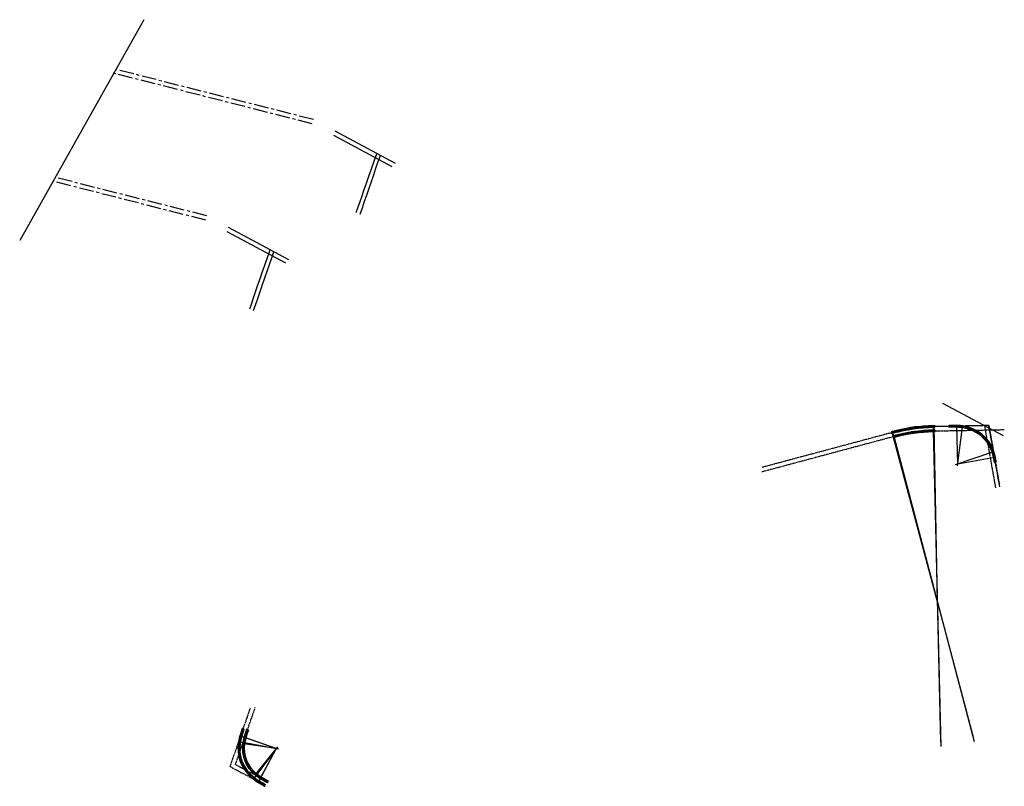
# Model space of a CAD drawing. Header units: millimetres. Extents: x 96940 to 101272, y 432237 to 434659.
# Tile 389 of 398: x 98434 to 99183, y 432237 to 432820. Entities that reach past the tile are written whole.
import ezdxf

# ---------------------------------------------------------------- set-up
doc = ezdxf.new("R2010")
doc.units = ezdxf.units.MM
for name, pattern in [('ACAD_ISO02W100', [15, 12, -3]), ('ACAD_ISO10W100', [18, 12, -3, 0, -3]), ('CENTER', [35.225022, 22.015639, -4.403128, 4.403128, -4.403128])]:
    doc.linetypes.add(name, pattern=pattern)
for name, color, linetype in [('As', 2, 'ACAD_ISO02W100'), ('R_BN_T_N_Constructielijn', 7, 'Continuous'), ('R_BN_T_N_Hartspoor', 1, 'CENTER'), ('R_BN_T_N_HOOGTELIJN', 7, 'Continuous'), ('R_BN_T_N_Spoor', 3, 'Continuous')]:
    doc.layers.add(name, color=color, linetype=linetype)

msp = doc.modelspace()

# ---------------------------------------------------------------- hatches: boundary and pattern name
at = {"layer": 'R_BN_T_N_Spoor'}
h = msp.add_hatch(color=256, dxfattribs=at)
edge = h.paths.add_edge_path()
edge.add_line((99148.18178, 432510.29099), (99141.1831, 432510.1554))
edge.add_arc((99143.10625, 432410.9256), 99.24843, 87.06586844, 91.11030159, ccw=False)
edge.add_line((99148.18657, 432510.04392), (99148.18178, 432510.29099))
edge = h.paths.add_edge_path()
edge.add_line((99148.15398, 432511.72572), (99148.1587, 432511.48215))
edge.add_arc((99143.10619, 432410.95042), 100.65862, 87.12285813, 91.11053746)
edge.add_line((99141.1553, 432511.59013), (99148.15398, 432511.72572))
h = msp.add_hatch(color=1, dxfattribs=at)
edge = h.paths.add_edge_path()
edge.add_line((98602.53375, 432273.63584), (98604.82676, 432280.24962))
edge.add_arc((98698.59904, 432247.73794), 99.24843, 160.87811584, 164.92254898)
edge.add_line((98602.76723, 432273.55489), (98602.53375, 432273.63584))
edge = h.paths.add_edge_path()
edge.add_line((98601.17792, 432274.10591), (98601.4081, 432274.02611))
edge.add_arc((98698.57546, 432247.74567), 100.65862, 160.87787997, 164.86555929, ccw=False)
edge.add_line((98603.47093, 432280.71969), (98601.17792, 432274.10591))
h = msp.add_hatch(color=1, dxfattribs=at)
edge = h.paths.add_edge_path()
edge.add_line((98605.87096, 432273.13728), (98608.16906, 432279.7493))
edge.add_arc((98701.91631, 432247.16551), 99.24843, 160.83405358, 164.87848672)
edge.add_line((98606.10439, 432273.05616), (98605.87096, 432273.13728))
edge = h.paths.add_edge_path()
edge.add_line((98604.5155, 432273.60839), (98604.74562, 432273.52841))
edge.add_arc((98701.89274, 432247.17326), 100.65862, 160.83381771, 164.82149703, ccw=False)
edge.add_line((98606.8136, 432280.22041), (98604.5155, 432273.60839))
h = msp.add_hatch(color=1, dxfattribs=at)
edge = h.paths.add_edge_path()
edge.add_line((98614.93744, 432241.92609), (98621.10938, 432238.62349))
edge.add_arc((98667.9343, 432326.13165), 99.24843, 237.80468661, 241.84911975, ccw=False)
edge.add_line((98615.05403, 432242.14398), (98614.93744, 432241.92609))
edge = h.paths.add_edge_path()
edge.add_line((98614.26041, 432240.66084), (98614.37535, 432240.87564))
edge.add_arc((98667.92222, 432326.10997), 100.65862, 237.86167631, 241.84935563)
edge.add_line((98620.43234, 432237.35824), (98614.26041, 432240.66084))
h = msp.add_hatch(color=1, dxfattribs=at)
edge = h.paths.add_edge_path()
edge.add_line((98617.03932, 432244.55601), (98623.21148, 432241.25381))
edge.add_arc((98670.03064, 432328.76504), 99.24843, 237.80845285, 241.85288599, ccw=False)
edge.add_line((98617.1559, 432244.7739), (98617.03932, 432244.55601))
edge = h.paths.add_edge_path()
edge.add_line((98616.36237, 432243.29071), (98616.4773, 432243.50552))
edge.add_arc((98670.01857, 432328.74337), 100.65862, 237.86544254, 241.85312186)
edge.add_line((98622.53453, 432239.98852), (98616.36237, 432243.29071))

# ---------------------------------------------------------------- linework, layer by layer
for p, q in [((98528.66538, 432820.07138), (98434.35212, 432652.04666)), ((98672.83853, 432732.23611), (98717.35385, 432708.41598)), ((98720.01975, 432710.7435), (98674.14479, 432735.28731)), ((98639.00205, 432637.50698), (98593.12708, 432662.05078)), ((98591.82083, 432658.99959), (98636.33615, 432635.17945)), ((99182.05862, 432503.69207), (99136.18365, 432528.23588))]:
    msp.add_line(p, q)
at = {"layer": 'As'}
for points in [[(98705.63834, 432718.43778, 0), (98705.25677, 432717.33804, 0), (98703.48369, 432712.20609, 0), (98701.49698, 432706.47953, 0), (98699.53044, 432700.83293, 0), (98697.66671, 432695.42788, 0), (98695.9964, 432690.6172, 0), (98694.13159, 432685.23756, 0), (98692.82347, 432681.4607, 0), (98691.22776, 432676.85232, 0), (98689.93641, 432673.13002, 0)], [(98693.1158, 432672.19525, 0), (98694.80771, 432677.08016, 0), (98696.56689, 432682.15018, 0), (98698.11108, 432686.60962, 0), (98699.9233, 432691.83357, 0), (98701.68694, 432696.92189, 0), (98703.48104, 432702.10607, 0), (98705.19009, 432707.05137, 0), (98706.95493, 432712.15572, 0), (98708.58562, 432716.86094, 0)], [(98624.62063, 432645.20125, 0), (98624.23906, 432644.10152, 0), (98622.46599, 432638.96956, 0), (98620.47927, 432633.243, 0), (98618.51274, 432627.5964, 0), (98616.64901, 432622.19136, 0), (98614.9787, 432617.38068, 0), (98613.11389, 432612.00104, 0), (98611.80577, 432608.22418, 0), (98610.21006, 432603.6158, 0), (98608.91871, 432599.89349, 0)], [(98612.0981, 432598.95873, 0), (98613.79, 432603.84363, 0), (98615.54919, 432608.91365, 0), (98617.09338, 432613.3731, 0), (98618.9056, 432618.59704, 0), (98620.66924, 432623.68537, 0), (98622.46334, 432628.86954, 0), (98624.17239, 432633.81484, 0), (98625.93723, 432638.91919, 0), (98627.56792, 432643.62441, 0)]]:
    msp.add_polyline3d(points, dxfattribs=at)
at = {"layer": 'R_BN_T_N_Constructielijn'}
for p, q in [((99128.96777, 432511.45192), (99128.97247, 432511.25198)), ((99129.97094, 432511.47345), (99129.97482, 432511.27349)), ((99149.11347, 432511.52615), (99149.09985, 432511.32661)), ((99151.15432, 432511.32475), (99151.12827, 432511.12646)), ((99096.98578, 432506.80582), (99097.03754, 432506.61263)), ((99097.17147, 432506.11276), (99097.19735, 432506.01617)), ((99097.40891, 432505.22652), (99097.35715, 432505.41971)), ((99097.80083, 432503.6078), (99097.85259, 432503.41461)), ((99097.95554, 432507.06348), (99098.0065, 432506.87007)), ((99098.13834, 432506.36965), (99098.16382, 432506.27295)), ((99098.37209, 432505.48243), (99098.32114, 432505.67583)), ((99098.77059, 432503.86545), (99098.82154, 432503.67205)), ((99128.98465, 432510.73462), (99128.98701, 432510.63465)), ((99129.00625, 432509.81738), (99129.00154, 432510.01732)), ((99129.02834, 432508.14613), (99129.03304, 432507.94618)), ((99129.04518, 432507.42882), (99129.04753, 432507.32885)), ((99129.06672, 432506.51158), (99129.06202, 432506.71152)), ((99129.98484, 432510.75609), (99129.98678, 432510.6561)), ((99130.00261, 432509.83876), (99129.99874, 432510.03872)), ((99130.03152, 432508.16759), (99130.03538, 432507.96762)), ((99130.04537, 432507.45022), (99130.0473, 432507.35024)), ((99130.06308, 432506.53289), (99130.05922, 432506.73285)), ((99149.00217, 432509.89494), (99149.01578, 432510.09447)), ((99149.06463, 432510.81031), (99149.05782, 432510.71054)), ((99150.94135, 432509.70368), (99150.9674, 432509.90198)), ((99151.06086, 432510.61337), (99151.04783, 432510.51422)), ((99097.98651, 432502.91474), (99098.01239, 432502.81815)), ((99098.22396, 432502.0285), (99098.1722, 432502.22169)), ((99098.95338, 432503.17163), (99098.97886, 432503.07493)), ((99099.18713, 432502.28441), (99099.13618, 432502.47781)), ((99173.37664, 432491.29615), (99173.56602, 432491.36043)), ((99174.24545, 432491.59105), (99174.15076, 432491.55891)), ((99174.92488, 432491.82166), (99174.73549, 432491.75738)), ((99175.17073, 432483.63376), (99175.3676, 432483.66902)), ((99176.07386, 432483.79551), (99175.97543, 432483.77788)), ((99176.78012, 432483.922), (99176.58326, 432483.88674))]:
    msp.add_line(p, q, dxfattribs=at)
at = {"layer": 'R_BN_T_N_Constructielijn', "color": 1}
for p, q in [((98601.07104, 432273.13173), (98601.265, 432273.08298)), ((98601.7669, 432272.95684), (98601.86388, 432272.93247)), ((98602.65672, 432272.7332), (98602.46275, 432272.78195)), ((98604.40787, 432272.6343), (98604.6018, 432272.5854)), ((98605.10359, 432272.45887), (98605.20055, 432272.43442)), ((98605.99324, 432272.23455), (98605.79931, 432272.28345)), ((98600.63151, 432271.12863), (98600.82814, 432271.09209)), ((98601.33693, 432270.99754), (98601.43525, 432270.97927)), ((98602.23899, 432270.82991), (98602.04236, 432270.86645)), ((98603.79676, 432269.61506), (98603.9946, 432269.58577)), ((98604.50652, 432269.50997), (98604.60544, 432269.49532)), ((98605.41412, 432269.37558), (98605.21628, 432269.40487)), ((98611.83891, 432242.47719), (98611.95856, 432242.63745)), ((98612.26816, 432243.05212), (98612.32799, 432243.13225)), ((98612.81707, 432243.78731), (98612.69741, 432243.62705)), ((98613.1266, 432245.73879), (98613.25217, 432245.89446)), ((98613.5209, 432241.30394), (98613.63031, 432241.47136)), ((98613.57707, 432246.29725), (98613.63986, 432246.37509)), ((98613.91341, 432241.90456), (98613.96811, 432241.98827)), ((98614.15311, 432247.01139), (98614.02754, 432246.85572)), ((98614.41532, 432242.67261), (98614.30591, 432242.50519)), ((98615.62283, 432243.93377), (98615.73223, 432244.10119)), ((98616.0153, 432244.53441), (98616.06999, 432244.61813)), ((98616.51716, 432245.30249), (98616.40776, 432245.13506))]:
    msp.add_line(p, q, dxfattribs=at)
at = {"layer": 'R_BN_T_N_Hartspoor', "ltscale": 0.5}
for p, q in [((98657.58216, 432744.1179), (98507.44817, 432782.27165)), ((98656.76936, 432740.91956), (98505.77557, 432779.29181)), ((98576.56446, 432670.88137), (98461.35785, 432700.15898)), ((98575.75166, 432667.68303), (98459.68525, 432697.17914))]:
    msp.add_line(p, q, dxfattribs=at)
at = {"layer": 'R_BN_T_N_Hartspoor', "ltscale": 0.05}
for p, q in [((99141.1692, 432510.87276), (99113.30949, 432510.33298)), ((99171.01907, 432511.4511), (99148.16788, 432511.00836)), ((99171.01907, 432511.4511), (99178.89806, 432467.45973)), ((99113.75377, 432507.03563), (98998.3788, 432476.124)), ((99113.30949, 432510.33298), (98998.38168, 432479.54117)), ((99113.75377, 432507.03563), (99182.7962, 432508.36877)), ((98604.14884, 432280.48466), (98609.68696, 432296.45836)), ((98607.49133, 432279.98486), (98613.38865, 432296.95247)), ((98594.32281, 432252.14321), (98601.85583, 432273.87088)), ((98594.32281, 432252.14321), (98614.59892, 432241.29347))]:
    msp.add_line(p, q, dxfattribs=at)
at = {"layer": 'R_BN_T_N_Hartspoor'}
for p, q in [((99141.16994, 432510.87278), (99140.86999, 432510.86696)), ((99145.10452, 432510.91965), (99145.1156, 432510.91909))]:
    msp.add_line(p, q, dxfattribs=at)
at = {"layer": 'R_BN_T_N_Hartspoor', "linetype": 'ACAD_ISO10W100'}
for p, q in [((99141.1692, 432510.87276), (99148.16788, 432511.00836)), ((99148.20196, 432510.76157), (99144.68754, 432510.94089))]:
    msp.add_line(p, q, dxfattribs=at)
at = {"layer": 'R_BN_T_N_Hartspoor', "color": 1, "linetype": 'CENTER'}
for p, q in [((98604.14884, 432280.48466), (98601.85583, 432273.87088)), ((98604.1486, 432280.48396), (98604.24687, 432280.76741)), ((98607.49133, 432279.98486), (98605.19323, 432273.37284)), ((98607.49108, 432279.98416), (98607.58957, 432280.26753)), ((98602.07999, 432273.76216), (98602.99615, 432277.1598)), ((98605.4173, 432273.26395), (98606.33608, 432276.66089))]:
    msp.add_line(p, q, dxfattribs=at)
at = {"layer": 'R_BN_T_N_Hartspoor', "color": 1, "ltscale": 0.05}
for q in [(98605.19323, 432273.37284), (98616.70085, 432243.92336)]:
    msp.add_line((98598.36689, 432253.73231), q, dxfattribs=at)
at = {"layer": 'R_BN_T_N_Hartspoor', "color": 1}
for p, q in [((98602.88741, 432276.75669), (98602.88452, 432276.74597)), ((98606.22703, 432276.25785), (98606.22413, 432276.24714)), ((98619.41678, 432242.50358), (98619.40739, 432242.50949)), ((98617.31476, 432239.87351), (98617.30537, 432239.87942)), ((98620.77021, 432237.99121), (98621.03472, 432237.84967)), ((98622.87235, 432240.62151), (98623.13687, 432240.47999))]:
    msp.add_line(p, q, dxfattribs=at)
at = {"layer": 'R_BN_T_N_Hartspoor', "color": 1, "linetype": 'ACAD_ISO10W100'}
for p, q in [((98614.68982, 432241.52542), (98617.66816, 432239.65116)), ((98622.873, 432240.62116), (98616.70085, 432243.92336)), ((98616.79173, 432244.15532), (98619.77019, 432242.28126)), ((98620.77086, 432237.99086), (98614.59892, 432241.29347))]:
    msp.add_line(p, q, dxfattribs=at)
at = {"layer": 'R_BN_T_N_Hartspoor', "ltscale": 0.05}
for points in [[(99098.16382, 432506.27295, 0.001041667), (99097.19735, 432506.01617)], [(99129.98678, 432510.6561, 0.001041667), (99128.98701, 432510.63465)], [(99130.0473, 432507.35024, 0.001041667), (99129.04753, 432507.32885)], [(99151.04783, 432510.51422, 0.008333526), (99150.05436, 432510.62793, 0.007291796), (99149.05782, 432510.71054)], [(99098.97886, 432503.07493, 0.001041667), (99098.01239, 432502.81815)], [(99175.97543, 432483.77788, 0.001041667), (99175.79708, 432484.76185, 0.002083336), (99175.61259, 432485.74468, 0.00312501), (99175.41787, 432486.72553, 0.004166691), (99175.20886, 432487.70343, 0.00520838), (99174.98157, 432488.67724, 0.006250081), (99174.73201, 432489.64557, 0.007291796), (99174.45633, 432490.60679, 0.008333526), (99174.15076, 432491.55891)]]:
    msp.add_lwpolyline(points, format="xyb", dxfattribs=at)
at = {"layer": 'R_BN_T_N_Hartspoor', "color": 1, "ltscale": 0.05}
for points in [[(98601.86388, 432272.93247, 0.007291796), (98601.6343, 432271.95921, 0.008333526), (98601.43525, 432270.97927)], [(98605.20055, 432272.43442, 0.007291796), (98604.97023, 432271.46135, 0.008333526), (98604.77042, 432270.48156, 0.009375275), (98604.60544, 432269.49532)], [(98612.32799, 432243.13225, 0.008333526), (98613.13911, 432242.54745, 0.007291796), (98613.96811, 432241.98827)], [(98613.63986, 432246.37509, 0.009375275), (98614.42979, 432245.76199, 0.008333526), (98615.24095, 432245.17725, 0.007291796), (98616.06999, 432244.61813)]]:
    msp.add_lwpolyline(points, format="xyb", dxfattribs=at)
at = {"layer": 'R_BN_T_N_Hartspoor', "ltscale": 0.05}
for points in [[(99167.6772, 432511.38635, 0), (99167.88178, 432510.24042, 0), (99168.84306, 432504.89657, 0), (99169.90855, 432498.92955, 0), (99170.95256, 432493.04216, 0), (99171.96822, 432487.41576, 0), (99172.86213, 432482.40242, 0), (99173.86442, 432476.79765, 0), (99174.56905, 432472.86327, 0), (99175.42918, 432468.06289, 0), (99176.12178, 432464.1843, 0)], [(99179.35243, 432464.92266, 0), (99178.44109, 432470.01131, 0), (99177.49797, 432475.29433, 0), (99176.66568, 432479.93959, 0), (99175.69361, 432485.38283, 0), (99174.74542, 432490.684, 0), (99173.77697, 432496.08368, 0), (99172.85107, 432501.23339, 0), (99171.8961, 432506.54913, 0), (99171.01917, 432511.4511, 0)]]:
    msp.add_polyline3d(points, dxfattribs=at)
at = {"layer": 'R_BN_T_N_Hartspoor', "color": 7}
msp.add_circle((99144.68754, 432510.94093), 0.02, dxfattribs=at)
at = {"layer": 'R_BN_T_N_Hartspoor', "color": 1}
for centre in [(98602.99611, 432277.15982), (98606.33604, 432276.6609), (98619.77017, 432242.28122), (98617.66814, 432239.65113)]:
    msp.add_circle(centre, 0.02, dxfattribs=at)
at = {"layer": 'R_BN_T_N_Hartspoor'}
for centre, radius, start, end in [((99143.10631, 432410.89152), 100, 87.16628229, 91.10995457), ((99145.65407, 432460.82653), 50, 86.09657386, 87.07906573)]:
    msp.add_arc(centre, radius, start, end, dxfattribs=at)
at = {"layer": 'R_BN_T_N_Hartspoor', "ltscale": 0.05}
for centre, radius, start, end in [((99132.12447, 432377.37158), 133.3, 91.34868717, 104.75987406), ((99132.09878, 432377.36466), 130, 91.34492094, 104.75987406), ((99147.36286, 432482.46624), 28.289, 18.7488441, 82.51529099)]:
    msp.add_arc(centre, radius, start, end, dxfattribs=at)
at = {"layer": 'R_BN_T_N_Hartspoor', "color": 1, "linetype": 'CENTER'}
for centre, start, end in [((98698.63143, 432247.72735), 160.87846285, 164.82213513), ((98701.94869, 432247.1549), 160.83440059, 164.77807288)]:
    msp.add_arc(centre, 100, start, end, dxfattribs=at)
at = {"layer": 'R_BN_T_N_Hartspoor', "color": 1}
for centre, radius, start, end in [((98650.35575, 432260.74481), 50, 164.90935169, 165.89184356), ((98653.68303, 432260.20948), 50, 164.86528943, 165.8477813), ((98641.32043, 432283.84339), 50, 236.83539203, 237.8178839), ((98667.9509, 432326.1614), 100, 237.90510046, 241.84877274), ((98643.41956, 432286.47504), 50, 236.83915827, 237.82165014), ((98670.04725, 432328.7948), 100, 237.90886669, 241.85253897)]:
    msp.add_arc(centre, radius, start, end, dxfattribs=at)
at = {"layer": 'R_BN_T_N_Hartspoor', "color": 1, "ltscale": 0.05}
for centre, radius, start, end in [((98629.25895, 432265.80895), 28.3, 169.47312632, 233.25410927), ((98629.33585, 432265.83367), 25, 171.57782819, 231.10911137)]:
    msp.add_arc(centre, radius, start, end, dxfattribs=at)
at = {"layer": 'R_BN_T_N_HOOGTELIJN'}
for p, q in [((99147.36286, 432482.46624), (99146.81037, 432510.98206)), ((99132.12447, 432377.37158), (99097.62678, 432506.13122)), ((99159.30828, 432274.19246), (99098.16382, 432506.27295)), ((99134.63585, 432270.70114), (99128.98701, 432510.63465)), ((99134.6806, 432267.39497), (99129.04753, 432507.32885)), ((99132.12447, 432377.37158), (99129.54228, 432510.64749)), ((99132.09878, 432377.36466), (99129.58905, 432507.34139)), ((99147.14014, 432480.76981), (99151.04783, 432510.51422)), ((99132.09878, 432377.36466), (99098.45511, 432502.93676)), ((99160.12333, 432270.99444), (99098.97886, 432503.07493)), ((99145.74261, 432481.91644), (99174.15076, 432491.55891)), ((99147.36286, 432482.46624), (99175.31374, 432487.47233))]:
    msp.add_line(p, q, dxfattribs=at)
at = {"layer": 'R_BN_T_N_HOOGTELIJN', "color": 7}
for p, q in [((98629.25895, 432265.80895), (98602.30114, 432275.15528)), ((98629.33585, 432265.83367), (98605.45742, 432274.13295)), ((98630.9303, 432265.49822), (98601.43525, 432270.97927)), ((98630.98449, 432265.58935), (98604.60544, 432269.49532)), ((98630.27588, 432267.17124), (98612.32799, 432243.13225)), ((98630.38207, 432267.13104), (98613.63986, 432246.37509)), ((98629.25895, 432265.80895), (98615.79752, 432240.6521)), ((98629.33585, 432265.83367), (98617.41039, 432243.54374))]:
    msp.add_line(p, q, dxfattribs=at)
at = {"layer": 'R_BN_T_N_Spoor', "color": 7}
for p, q in [((99140.85729, 432511.48433), (99140.85342, 432511.6843)), ((99140.86925, 432510.86695), (99140.86732, 432510.96693)), ((99141.15724, 432511.49014), (99141.15336, 432511.69011)), ((99141.1692, 432510.87276), (99141.16726, 432510.97274)), ((99148.16982, 432510.90838), (99148.16595, 432511.10834)), ((99140.88509, 432510.0496), (99140.88121, 432510.24957)), ((99141.17166, 432510.74678), (99143.06028, 432510.78338)), ((99141.18503, 432510.05541), (99141.18116, 432510.25538)), ((99148.19687, 432510.6617), (99148.20196, 432510.76157))]:
    msp.add_line(p, q, dxfattribs=at)
at = {"layer": 'R_BN_T_N_Spoor'}
for p, q in [((99141.1553, 432511.59013), (99140.85535, 432511.58431)), ((99141.1553, 432511.59013), (99148.15398, 432511.72572)), ((99148.15398, 432511.72572), (99148.1587, 432511.48215)), ((99141.1843, 432510.15542), (99140.88435, 432510.14961)), ((99148.18178, 432510.29099), (99141.1831, 432510.1554)), ((99148.18657, 432510.04392), (99148.18178, 432510.29099))]:
    msp.add_line(p, q, dxfattribs=at)
at = {"layer": 'R_BN_T_N_Spoor', "color": 1}
for p, q in [((98603.47093, 432280.71969), (98601.17792, 432274.10591)), ((98602.53375, 432273.63584), (98604.82676, 432280.24962)), ((98603.56541, 432280.68693), (98603.37645, 432280.75245)), ((98603.47093, 432280.71969), (98603.5692, 432281.00314)), ((98603.66369, 432280.97038), (98603.47472, 432281.0359)), ((98604.26788, 432280.44336), (98603.64911, 432278.65861)), ((98604.14884, 432280.48466), (98604.05436, 432280.51742)), ((98604.24712, 432280.76811), (98604.15263, 432280.80086)), ((98606.8136, 432280.22041), (98604.5155, 432273.60839)), ((98604.92124, 432280.21687), (98604.73227, 432280.28238)), ((98604.82636, 432280.24849), (98604.92464, 432280.53194)), ((98605.01951, 432280.50031), (98604.83055, 432280.56583)), ((98605.87096, 432273.13728), (98608.16906, 432279.7493)), ((98606.90805, 432280.18758), (98606.71914, 432280.25324)), ((98606.8136, 432280.22041), (98606.91209, 432280.50378)), ((98607.00654, 432280.47095), (98606.81763, 432280.53661)), ((98607.61034, 432279.94347), (98606.99019, 432278.15919)), ((98607.49133, 432279.98486), (98607.39687, 432280.01769)), ((98607.58982, 432280.26823), (98607.49536, 432280.30106)), ((98608.26352, 432279.71647), (98608.0746, 432279.78213)), ((98608.16866, 432279.74817), (98608.26715, 432280.03154)), ((98608.36201, 432279.99984), (98608.17309, 432280.0655)), ((98601.17792, 432274.10591), (98601.4081, 432274.02611)), ((98601.95032, 432273.83812), (98601.76135, 432273.90363)), ((98602.17654, 432273.73612), (98602.07999, 432273.76216)), ((98602.76723, 432273.55489), (98602.53375, 432273.63584)), ((98604.5155, 432273.60839), (98604.74562, 432273.52841)), ((98605.28769, 432273.34001), (98605.09877, 432273.40567)), ((98605.51383, 432273.23784), (98605.4173, 432273.26395)), ((98606.10439, 432273.05616), (98605.87096, 432273.13728)), ((98614.74308, 432241.61006), (98614.68982, 432241.52542)), ((98615.05403, 432242.14398), (98614.93744, 432241.92609)), ((98614.93744, 432241.92609), (98621.10938, 432238.62349)), ((98616.36237, 432243.29071), (98616.4773, 432243.50552)), ((98622.53453, 432239.98852), (98616.36237, 432243.29071)), ((98616.74802, 432244.01153), (98616.65368, 432243.83519)), ((98616.84499, 432244.23996), (98616.79173, 432244.15532)), ((98617.1559, 432244.7739), (98617.03932, 432244.55601)), ((98617.03932, 432244.55601), (98623.21148, 432241.25381)), ((98622.93242, 432240.73227), (98621.26684, 432241.62338)), ((98614.26041, 432240.66084), (98614.37535, 432240.87564)), ((98620.43234, 432237.35824), (98614.26041, 432240.66084)), ((98614.6461, 432241.38164), (98614.55174, 432241.2053)), ((98620.83029, 432238.10197), (98619.16477, 432238.99319)), ((98620.47952, 432237.44641), (98620.38516, 432237.27007)), ((98620.43234, 432237.35824), (98620.69686, 432237.2167)), ((98620.74404, 432237.30487), (98620.64968, 432237.12853)), ((98620.77086, 432237.99086), (98620.72368, 432237.90269)), ((98621.03537, 432237.84932), (98620.98819, 432237.76115)), ((98621.15656, 432238.71166), (98621.0622, 432238.53532)), ((98621.10832, 432238.62405), (98621.37283, 432238.48251)), ((98621.42107, 432238.57012), (98621.32671, 432238.39378)), ((98622.5817, 432240.07669), (98622.48736, 432239.90034)), ((98622.53453, 432239.98852), (98622.79905, 432239.84699)), ((98622.84622, 432239.93517), (98622.75188, 432239.75882)), ((98622.873, 432240.62116), (98622.82583, 432240.53299)), ((98623.13753, 432240.47964), (98623.09035, 432240.39147)), ((98623.25865, 432241.34198), (98623.16431, 432241.16563)), ((98623.21042, 432241.25438), (98623.47494, 432241.11285)), ((98623.52317, 432241.20046), (98623.42883, 432241.02411))]:
    msp.add_line(p, q, dxfattribs=at)
at = {"layer": 'R_BN_T_N_Spoor'}
for points in [[(99129.97288, 432511.37347, 0.001041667), (99128.97012, 432511.35195)], [(99151.14129, 432511.22561, 0.008333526), (99150.12406, 432511.34203, 0.007291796), (99149.10666, 432511.42638)], [(99097.98102, 432506.96677, 0.001041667), (99097.01166, 432506.70922)], [(99098.34661, 432505.57913, 0.001041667), (99097.38303, 432505.32311)], [(99098.79606, 432503.76875, 0.001041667), (99097.82671, 432503.5112)], [(99130.00068, 432509.93874, 0.001041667), (99129.0039, 432509.91735)], [(99130.03345, 432508.06761, 0.001041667), (99129.03069, 432508.04615)], [(99130.06115, 432506.63287, 0.001041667), (99129.06437, 432506.61155)], [(99150.95437, 432509.80283, 0.008333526), (99149.98467, 432509.91382, 0.007291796), (99149.00897, 432509.99471)], [(99099.16166, 432502.38111, 0.001041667), (99098.19808, 432502.12509)], [(99175.26917, 432483.65139, 0.001041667), (99175.09135, 432484.63241, 0.002083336), (99174.90796, 432485.60937, 0.00312501), (99174.71499, 432486.58142, 0.004166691), (99174.50848, 432487.54763, 0.00520838), (99174.28458, 432488.50688, 0.006250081), (99174.03951, 432489.45784, 0.007291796), (99173.7696, 432490.39894, 0.008333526), (99173.47133, 432491.32829)], [(99176.68169, 432483.90437, 0.001041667), (99176.50281, 432484.89128, 0.002083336), (99176.31721, 432485.87999, 0.00312501), (99176.12075, 432486.86964, 0.004166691), (99175.90924, 432487.85924, 0.00520838), (99175.67855, 432488.8476, 0.006250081), (99175.42452, 432489.8333, 0.007291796), (99175.14307, 432490.81463, 0.008333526), (99174.83019, 432491.78952)]]:
    msp.add_lwpolyline(points, format="xyb", dxfattribs=at)
at = {"layer": 'R_BN_T_N_Spoor', "color": 1}
for points in [[(98601.16802, 432273.10736, 0.007291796), (98600.93364, 432272.11374, 0.008333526), (98600.72983, 432271.11036)], [(98602.55974, 432272.75757, 0.007291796), (98602.33497, 432271.80469, 0.008333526), (98602.14067, 432270.84818)], [(98604.50483, 432272.60985, 0.007291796), (98604.26969, 432271.61641, 0.008333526), (98604.0651, 432270.61319, 0.009375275), (98603.89568, 432269.60042)], [(98605.89628, 432272.259, 0.007291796), (98605.67077, 432271.30628, 0.008333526), (98605.47575, 432270.34993, 0.009375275), (98605.3152, 432269.39023)], [(98611.89873, 432242.55732, 0.008333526), (98612.72925, 432241.95853, 0.007291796), (98613.57561, 432241.38765)], [(98612.75724, 432243.70718, 0.008333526), (98613.54896, 432243.13637, 0.007291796), (98614.36062, 432242.5889)], [(98613.18938, 432245.81662, 0.009375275), (98614.00058, 432245.18703, 0.008333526), (98614.83114, 432244.5883, 0.007291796), (98615.67753, 432244.01748)], [(98614.09033, 432246.93355, 0.009375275), (98614.85901, 432246.33695, 0.008333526), (98615.65077, 432245.76619, 0.007291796), (98616.46246, 432245.21877)]]:
    msp.add_lwpolyline(points, format="xyb", dxfattribs=at)
at = {"layer": 'R_BN_T_N_Spoor'}
for centre, radius, start, end in [((99132.12447, 432377.37158), 134.0175, 91.34868717, 104.75987406), ((99143.10619, 432410.95042), 100.65862, 87.12285813, 91.11053746), ((99145.65407, 432460.82653), 50.7175, 86.09657386, 87.16935396), ((99147.36286, 432482.46624), 29.0065, 18.7488441, 82.51529099), ((99132.12447, 432377.37158), 132.5825, 91.34868717, 104.75987406), ((99132.09878, 432377.36466), 130.7175, 91.34492094, 104.75987406), ((99132.09878, 432377.36466), 129.2825, 91.34492094, 104.75987406), ((99143.10625, 432410.9256), 99.24843, 87.06586844, 91.11030159), ((99145.65407, 432460.82653), 49.2825, 86.09657386, 87.0544229), ((99147.36286, 432482.46624), 27.5715, 18.7488441, 82.51529099)]:
    msp.add_arc(centre, radius, start, end, dxfattribs=at)
at = {"layer": 'R_BN_T_N_Spoor', "color": 1}
for centre, radius, start, end in [((98698.57546, 432247.74567), 100.65862, 160.87787997, 164.86555929), ((98698.59904, 432247.73794), 99.24843, 160.87811584, 164.92254898), ((98701.89274, 432247.17326), 100.65862, 160.83381771, 164.82149703), ((98701.91631, 432247.16551), 99.24843, 160.83405358, 164.87848672), ((98650.35575, 432260.74481), 50.7175, 164.81906347, 165.89184356), ((98650.35575, 432260.74481), 49.2825, 164.93399453, 165.89184356), ((98653.68303, 432260.20948), 50.7175, 164.77500121, 165.8477813), ((98653.68303, 432260.20948), 49.2825, 164.88993227, 165.8477813), ((98629.25895, 432265.80895), 29.0175, 169.47312632, 233.25410927), ((98629.25895, 432265.80895), 27.5825, 169.47312632, 233.25410927), ((98629.33585, 432265.83367), 25.7175, 171.57782819, 231.10911137), ((98629.33585, 432265.83367), 24.2825, 171.57782819, 231.10911137), ((98641.32043, 432283.84339), 49.2825, 236.83539203, 237.79324107), ((98667.9343, 432326.13165), 99.24843, 237.80468661, 241.84911975), ((98643.41956, 432286.47504), 50.7175, 236.83915827, 237.91193836), ((98643.41956, 432286.47504), 49.2825, 236.83915827, 237.7970073), ((98670.01857, 432328.74337), 100.65862, 237.86544254, 241.85312186), ((98670.03064, 432328.76504), 99.24843, 237.80845285, 241.85288599), ((98641.32043, 432283.84339), 50.7175, 236.83539203, 237.90817213), ((98667.92222, 432326.10997), 100.65862, 237.86167631, 241.84935563)]:
    msp.add_arc(centre, radius, start, end, dxfattribs=at)

doc.saveas('drawing.dxf')
